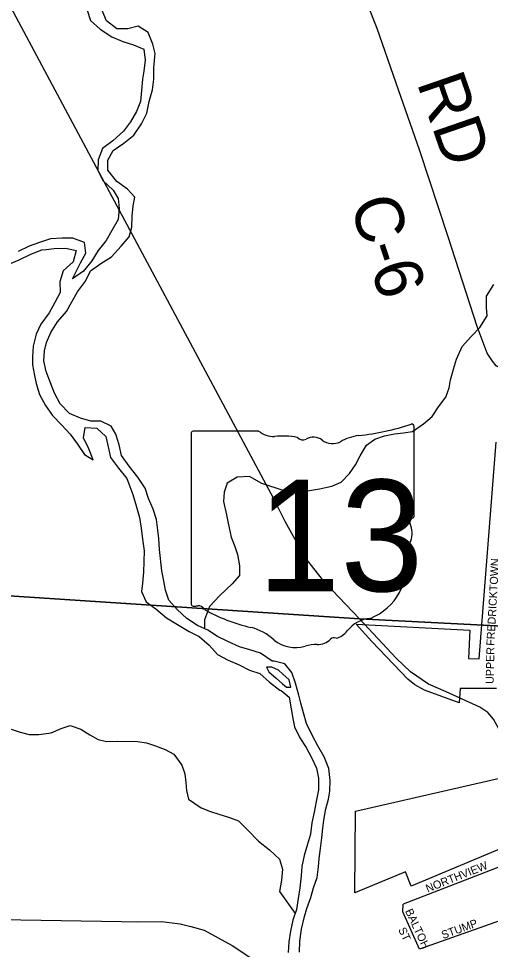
# Model space of a CAD drawing. Extents: x 1759416 to 2214760, y 252598 to 1116833.
# Drawn here: x 1966853 to 1969798, y 876596 to 882407 of the extents above; entities that cross this region are included whole.
import ezdxf

# ---------------------------------------------------------------- set-up
doc = ezdxf.new("R2010")
doc.units = 0
for name, color, linetype in [('GM_X_City_Street_Text', 7, 'Continuous'), ('GM_X_Corporation', 7, 'Continuous'), ('GM_X_County_Road', 7, 'Continuous'), ('GM_X_County_Road_Text', 7, 'Continuous'), ('GM_X_Major_River', 7, 'Continuous'), ('GM_X_Minor_River', 7, 'Continuous'), ('GM_X_State_Location', 7, 'Continuous'), ('GM_X_State_Route', 7, 'Continuous'), ('GM_X_State_Shield', 7, 'Continuous'), ('GM_X_Township', 7, 'Continuous'), ('GM_X_Township_Road', 7, 'Continuous'), ('GM_X_Township_Subdivision', 7, 'Continuous'), ('GM_X_Township_Subdivision_Text', 7, 'Continuous')]:
    doc.layers.add(name, color=color, linetype=linetype)

msp = doc.modelspace()

# ---------------------------------------------------------------- linework, layer by layer
at = {"layer": 'GM_X_Corporation'}
for points in [[(1969835.8, 878225.6), (1969610.6, 878225.6), (1969604.3, 878135.5), (1969387.5, 878213.4), (1969326.4, 878247.9), (1969283.1, 878282.2), (1969058.3, 878518.5), (1968960.1, 878626.5), (1969669.1, 878589.5), (1969661, 878411.1), (1969729.2, 878409), (1969834.3, 879762.6)], [(1969856.1, 877221.9), (1969304.1, 876990.8), (1969269.5, 877079), (1968952.5, 876948), (1968956.4, 877459.3), (1969874.7, 877669)]]:
    msp.add_lwpolyline(points, dxfattribs=at)
at = {"layer": 'GM_X_County_Road'}
msp.add_lwpolyline([(1969899.6, 880214.3), (1969862.5, 880222.9), (1969834.4, 880238.5), (1969811.6, 880268.5), (1969777.7, 880318.6), (1969715.8, 880484.9), (1969534.3, 881043.8), (1969358.8, 881582.7), (1969209.2, 882003.4), (1969091.5, 882346), (1969031.6, 882498.2), (1968969.7, 882652.5), (1968949.8, 882694.6), (1968180.5, 883971.3), (1967621.8, 884850.4), (1967348.8, 885297.5), (1966995.8, 885911.3)], dxfattribs=at)
at = {"layer": 'GM_X_Major_River'}
for points in [[(1967280.6, 882460.8), (1967302.3, 882396.5), (1967362.1, 882342.2), (1967436, 882293.8), (1967504, 882263.5), (1967570, 882243.2), (1967633.9, 882216.9), (1967643.6, 882148.7), (1967635.3, 882078.6), (1967627.1, 882028.5), (1967620.8, 881958.3), (1967614.4, 881890.1), (1967588.1, 881828.1), (1967551.8, 881762), (1967507.5, 881704), (1967441.1, 881644), (1967376.8, 881596.1), (1967350.5, 881526), (1967348.2, 881461.9), (1967378, 881397.6), (1967443.8, 881337.2), (1967475.6, 881285), (1967481.3, 881220.8), (1967475, 881152.6), (1967434.6, 881084.6), (1967400.3, 881022.5), (1967350, 880958.5), (1967309.6, 880894.5), (1967257.3, 880830.5), (1967189, 880782.6)], [(1967705.9, 882188.6), (1967690.1, 882248.8), (1967662.4, 882321.1), (1967598.5, 882359.4), (1967534.4, 882343.6), (1967466.3, 882343.8), (1967402.4, 882394.2), (1967374.7, 882458.5)], [(1968435.9, 878396), (1968364.1, 878444.4), (1968296.1, 878466.7), (1968232.1, 878484.9), (1968160.1, 878517.3), (1968094.2, 878549.6), (1968034.3, 878587.9), (1967970.3, 878618.2), (1967902.4, 878662.5), (1967842.6, 878718.9), (1967790.8, 878777.2), (1967769.1, 878839.4), (1967757.3, 878907.7), (1967747.6, 878959.8), (1967732.1, 879092.2), (1967728.4, 879160.4), (1967722.7, 879212.6), (1967713, 879280.8), (1967693.2, 879345), (1967663.5, 879411.3), (1967643.7, 879475.6), (1967598, 879543.9), (1967544.2, 879612.3), (1967496.4, 879678.6), (1967480.7, 879746.8), (1967461, 879813.1), (1967431.2, 879863.3), (1967367.2, 879893.6), (1967303.2, 879893.8), (1967239.2, 879912.1), (1967171.2, 879942.4), (1967113.4, 880002.7), (1967077.6, 880069), (1967051.9, 880133.3), (1967024.2, 880203.6), (1967010.5, 880269.8), (1967014.8, 880333.9), (1967027, 880386), (1967053.3, 880448.1), (1967095.7, 880514.2), (1967152, 880578.2), (1967186.3, 880638.2), (1967220.7, 880702.2), (1967271, 880768.3), (1967301.3, 880832.3), (1967365.6, 880878.2), (1967433.9, 880920.1), (1967492.3, 880986.1), (1967542.6, 881044.1), (1967558.9, 881106.2), (1967561.2, 881174.4), (1967567.5, 881238.5), (1967577.7, 881292.7), (1967531.9, 881342.9), (1967466, 881389.3), (1967410.3, 881461.7), (1967410.6, 881523.8), (1967442.9, 881583.9), (1967509.2, 881629.8), (1967571.5, 881679.7), (1967619.8, 881749.7), (1967654.2, 881817.8), (1967668.5, 881889.9), (1967688.9, 881962.1), (1967697.2, 882030.2), (1967697.5, 882100.4), (1967703.8, 882168.6), (1967705.9, 882188.6)], [(1967189, 880782.6), (1967239.5, 880882.7), (1967271.8, 880942.7), (1967264.1, 881008.9), (1967192.1, 881037.2), (1967124, 881035.5), (1967051.9, 881031.7), (1966983.7, 881009.9), (1966919.5, 880986), (1966851.3, 880952.2)], [(1966792.9, 880874.1), (1966857.1, 880902), (1966929.3, 880935.8), (1966997.5, 880963.7), (1967025.6, 880965.6)], [(1967025.6, 880965.6), (1967075.7, 880971.5), (1967147.8, 880973.2), (1967211.8, 880959), (1967193.5, 880888.8), (1967131.1, 880832.9), (1967110.8, 880764.8), (1967112.5, 880696.6), (1967080.2, 880634.5), (1967043.8, 880570.5), (1966991.5, 880498.5), (1966963.1, 880436.4), (1966944.8, 880362.3), (1966940.5, 880296.1), (1966940.3, 880246), (1966952, 880179.8), (1966961.8, 880129.6), (1966983.5, 880061.3), (1967021.2, 879991), (1967065, 879928.7), (1967122.8, 879868.3), (1967174.6, 879812), (1967220.4, 879749.7), (1967264.2, 879685.4), (1967318.1, 879653.1), (1967292.4, 879721.4), (1967258.6, 879789.7), (1967268.9, 879853.8), (1967341, 879849.6), (1967396.9, 879797.2), (1967412.6, 879733), (1967426.3, 879666.8), (1967476.1, 879600.4), (1967527.8, 879536.1), (1967547.7, 879485.9), (1967565.5, 879435.7), (1967587.2, 879365.4), (1967606.9, 879293.2), (1967618.6, 879225), (1967626.3, 879156.8), (1967636, 879084.5), (1967635.7, 879018.4), (1967633.4, 878950.2), (1967627.1, 878882), (1967620.8, 878829.9), (1967648.6, 878765.6), (1967710.5, 878721.3), (1967776.3, 878666.9), (1967844.2, 878624.6), (1967918.1, 878580.2), (1967980, 878550), (1968041.9, 878495.6), (1968095.7, 878437.3), (1968161.6, 878401), (1968229.6, 878372.7), (1968295.5, 878338.3), (1968359.5, 878318.1), (1968419.3, 878263.7), (1968483.2, 878213.4)], [(1968606.7, 876577.6), (1968608.8, 876647.9), (1968619, 876722.1), (1968637.2, 876800.3), (1968653.4, 876850.5), (1968677.6, 876918.6), (1968693.8, 876980.8), (1968716, 877045), (1968726.2, 877111.2), (1968730.3, 877163.3), (1968738.4, 877225.5), (1968746.6, 877291.7), (1968752.7, 877351.9), (1968758.9, 877402.1), (1968771, 877472.3), (1968787.2, 877534.5), (1968795.4, 877584.6), (1968797.5, 877650.8), (1968789.6, 877725.1), (1968761.7, 877797.4), (1968721.7, 877865.7), (1968685.7, 877933.9), (1968649.7, 878006.2), (1968631.8, 878072.5), (1968615.9, 878132.7), (1968601.9, 878182.9), (1968582, 878257.2), (1968558.1, 878325.4), (1968516, 878377.7), (1968447.8, 878395.8), (1968435.9, 878396)], [(1968503.6, 878313.9), (1968475.3, 878338.1), (1968435, 878358.2), (1968400.7, 878358.2), (1968414.8, 878328), (1968461.2, 878289.7), (1968501.5, 878253.4)], [(1968501.5, 878253.4), (1968525.7, 878233.2), (1968551.9, 878233.2), (1968541.9, 878279.6), (1968503.6, 878313.9)], [(1968483.2, 878213.4), (1968491.6, 878211.2), (1968541.7, 878170.9), (1968555.6, 878098.7), (1968565.5, 878036.5), (1968575.4, 877986.3), (1968609.4, 877916), (1968647.4, 877855.7), (1968681.4, 877793.5), (1968713.4, 877727.2), (1968725.3, 877665), (1968725.1, 877592.8), (1968710.9, 877518.5), (1968698.8, 877452.3), (1968684.6, 877386.2), (1968674.4, 877315.9), (1968656.2, 877251.8), (1968636, 877181.6), (1968621.8, 877113.4), (1968617.7, 877055.2), (1968609.5, 876980.9), (1968599.3, 876912.7), (1968587.2, 876844.5), (1968565, 876778.4), (1968550.8, 876710.2), (1968540.6, 876641.9), (1968536.4, 876575.8)]]:
    msp.add_lwpolyline(points, dxfattribs=at)
at = {"layer": 'GM_X_Minor_River'}
for points in [[(1968504, 879461.8), (1968594.2, 879455.7), (1968668.3, 879461.2), (1968732.4, 879470.8), (1968808.6, 879488.3), (1968866.8, 879514), (1968919.2, 879567.8), (1968955.5, 879621.6), (1968985.9, 879677.5), (1969024.4, 879743.4), (1969076.7, 879781.1), (1969136.9, 879802.8), (1969199, 879814.4), (1969255.1, 879820), (1969311.2, 879829.7), (1969381.6, 879877.3), (1969435.9, 879923.1), (1969474.3, 879982.9), (1969520.7, 880042.7), (1969541.1, 880102.7), (1969549.5, 880152.7), (1969567.9, 880218.7), (1969586.3, 880280.7), (1969622.9, 880360.6), (1969681.3, 880424.3), (1969731.7, 880478.1), (1969778.2, 880551.9), (1969774.5, 880604), (1969775, 880674.1), (1969819.5, 880747.9)], [(1968504, 879461.8), (1968372.3, 879505.1), (1968294.4, 879547.7), (1968218.4, 879544.2), (1968156.1, 879506.5), (1968135.7, 879450.6), (1968131.3, 879392.5), (1968150.8, 879308.2), (1968160.5, 879256.1), (1968179.9, 879169.8), (1968203.6, 879111.6), (1968219.3, 879061.4), (1968232.9, 878991.2), (1968232.5, 878931.1), (1968186.1, 878877.3), (1968109.6, 878805.7), (1968045.1, 878736), (1968014.5, 878654.1), (1968014.2, 878604)], [(1966806.2, 877971.4), (1966862, 877952.5), (1966919.9, 877937.7), (1966980, 877936.8), (1967056.3, 877947.8), (1967118.9, 877975), (1967175.3, 877994.3), (1967241, 877971.3), (1967298.6, 877934.3), (1967350.2, 877905.5), (1967402.1, 877892.8), (1967468.3, 877895.9), (1967594.5, 877894.1), (1967652.5, 877885.2), (1967708.3, 877866.4), (1967768.1, 877843.5), (1967821.7, 877814.7), (1967872.7, 877745.7), (1967889.9, 877691.3), (1967897.1, 877637.1), (1967900.3, 877586.9), (1967913.5, 877534.5), (1967992.8, 877479.3), (1968050.6, 877456.4), (1968102.4, 877439.6), (1968170.2, 877418.6), (1968226, 877397.7), (1968283.2, 877340.8), (1968350.3, 877271.6), (1968419.6, 877216.5), (1968480.8, 877159.5), (1968499.8, 877097), (1968494.7, 877026.9), (1968481.6, 876956.8), (1968579.2, 876820.7)]]:
    msp.add_lwpolyline(points, dxfattribs=at)
at = {"layer": 'GM_X_State_Route'}
for points in [[(1967420.9, 881325.7), (1966625.5, 882812.4)], [(1968768, 878882.9), (1968757.6, 878893.8), (1968643, 879042.9), (1968516.9, 879267.6), (1968445.8, 879409.8), (1967420.9, 881325.7)], [(1969980.9, 877628.5), (1969917.8, 877816.6), (1969862.7, 877948.9), (1969818.2, 878033.6), (1969781.9, 878074.1), (1969733.1, 878107.6), (1969523.4, 878203.5), (1969411.1, 878251.7), (1969298.7, 878329.6), (1969209.3, 878414.5), (1968980.9, 878660), (1968768, 878882.9)]]:
    msp.add_lwpolyline(points, dxfattribs=at)
at = {"layer": 'GM_X_State_Shield'}
for p, q in [((1969322, 879305.7), (1969322, 879858.4)), ((1967929.8, 879814.1), (1967929.8, 878757.4)), ((1968351.2, 879832.2), (1967943.5, 879832.2)), ((1969321.8, 879305.8), (1969322, 879305.7))]:
    msp.add_line(p, q, dxfattribs=at)
for centre, radius, start, end in [((1968826.1, 881272.8), 1476.4, 275.84447, 288.90645), ((1969306.5, 879860.7), 15.5, 351.86209, 97.738), ((1967945.8, 879816.3), 16.1, 98.1301, 188.1301), ((1968448.3, 879954.9), 156.4, 231.61951, 271.11188), ((1968500.2, 879239), 561.6, 80.48669, 94.98827), ((1968627.7, 879821.8), 45.1, 219.79206, 297.10237), ((1968693.9, 879699.7), 93.8, 54.46668, 119.14113), ((1968815, 879867.2), 112.9, 233.85621, 294.82819), ((1969014.4, 879509.5), 297, 97.34618, 120.76885), ((1969318.4, 879265.1), 24, 107.94398, 210.33697), ((1969165.8, 879195.2), 144, 340.03296, 23.64957), ((1969305.4, 879303.5), 16.6, 289.60381, 7.73413), ((1969377.5, 879074.4), 104.8, 136.8065, 186.92959), ((1968908.8, 879004.1), 369.3, 292.30889, 8.98584), ((1967945.9, 878755.1), 16.3, 171.95839, 258.30661), ((1967948.4, 878863.2), 124.2, 267.33899, 280.60386), ((1967973.8, 878696.5), 44.8, 29.74838, 93.27175), ((1968539.1, 879645.8), 1066.1, 240.41292, 257.1985), ((1969064.5, 878460.8), 202.2, 94.40312, 142.57675), ((1968221.2, 878282.7), 333.6, 47.18416, 75.83597), ((1968808.2, 878655), 119.3, 282.87319, 323.27711), ((1968582, 878691.2), 211.7, 230.70037, 286.29184), ((1968704.3, 878325.9), 173.9, 85.69512, 111.20995), ((1968719.8, 878612.1), 112.8, 268.77702, 315.54927), ((1968821.8, 878509.8), 31.8, 65.75173, 132.64842)]:
    msp.add_arc(centre, radius, start, end, dxfattribs=at)
at = {"layer": 'GM_X_Township'}
for points in [[(1978647.5, 890098.7), (1978275, 883589.5), (1978080.8, 880037.7), (1978052.6, 879525.8), (1978022.2, 878973.2), (1977979.1, 878190.1), (1977255.6, 878227.9), (1976487.6, 878268), (1971697.9, 878518.1), (1971368.2, 878535.3), (1969836.3, 878615.3), (1968980.9, 878660), (1965111.4, 878913), (1965060.6, 878925.7), (1964958.6, 878928.7), (1964932.8, 878929.4), (1956242.2, 879260.7)], [(1956242.2, 879260.7), (1964932.8, 878929.4), (1964958.6, 878928.7), (1965060.6, 878925.7), (1965111.4, 878913), (1968980.9, 878660), (1969836.3, 878615.3), (1971368.2, 878535.3), (1971697.9, 878518.1), (1976487.6, 878268), (1977255.6, 878227.9), (1977979.1, 878190.1), (1977838.2, 875632.9), (1977697.3, 873223.6), (1977644.7, 872388.6), (1977637, 872221.2), (1977618.8, 871881.1), (1977599.9, 871542.6), (1977591.8, 871369.4), (1977584.2, 871181.1), (1977562.4, 870644.2), (1977534.2, 869990.2), (1977495.1, 869420.8), (1977468.9, 869117.6)]]:
    msp.add_lwpolyline(points, dxfattribs=at)
at = {"layer": 'GM_X_Township_Road'}
for points in [[(1965034.8, 877738), (1965042.6, 877896), (1965406.9, 877591.8), (1966249.7, 876838.9), (1966308.2, 876803.4), (1966362.4, 876788), (1967494.6, 876769.5)], [(1967494.6, 876769.5), (1967595.7, 876767.9), (1967745.1, 876769.9), (1967861.8, 876755.6), (1967929.3, 876739.2), (1968011.2, 876714.7), (1968187.2, 876620.5), (1968295.7, 876546.8), (1968490.2, 876419.8), (1968557.1, 876376.2)]]:
    msp.add_lwpolyline(points, dxfattribs=at)
at = {"layer": 'GM_X_Township_Subdivision'}
for points in [[(1970120.1, 877213.7), (1969254.9, 876877.7)], [(1969356, 876596.3), (1969252.7, 876829.8), (1969254.9, 876877.7)], [(1970233, 876918), (1970168.2, 876883.4), (1969356, 876596.3)]]:
    msp.add_lwpolyline(points, dxfattribs=at)

# ---------------------------------------------------------------- texts
at = {"layer": 'GM_X_City_Street_Text'}
for s, rotation, p in [('FREDRICKTOWN', 86.8793, (1969823, 878490.1)), ('UPPER', 88.66848, (1969818.6, 878252.7))]:
    msp.add_text(s, height=50, rotation=rotation, dxfattribs=at).set_placement(p)
at = {"layer": 'GM_X_County_Road_Text'}
for s, rotation, p in [('RD', 289.05683, (1969337, 882008.2)), ('C-6', 288.00531, (1968918.2, 881251.9))]:
    msp.add_text(s, height=300, rotation=rotation, dxfattribs=at).set_placement(p)
at = {"layer": 'GM_X_State_Location'}
for s in ['s', 'r']:
    msp.add_text(s, height=1, dxfattribs=at).set_placement((1968610.2, 879215.5))
msp.add_text('13', height=1, rotation=0.00001, dxfattribs=at).set_placement((1968358.4, 879142.7))
at = {"layer": 'GM_X_State_Shield'}
msp.add_text('13', height=696.1, dxfattribs=at).set_placement((1968344.3, 878831.9))
at = {"layer": 'GM_X_Township_Subdivision_Text'}
for s, rotation, p in [('NORTHVIEW', 21.67375, (1969406.5, 876950)), ('BALTOH', 295.2001, (1969264.5, 876835.3)), ('STUMP', 19.98231, (1969503.6, 876659.7)), ('ST', 295.0177, (1969221.8, 876719.6))]:
    msp.add_text(s, height=50, rotation=rotation, dxfattribs=at).set_placement(p)

doc.saveas('drawing.dxf')
